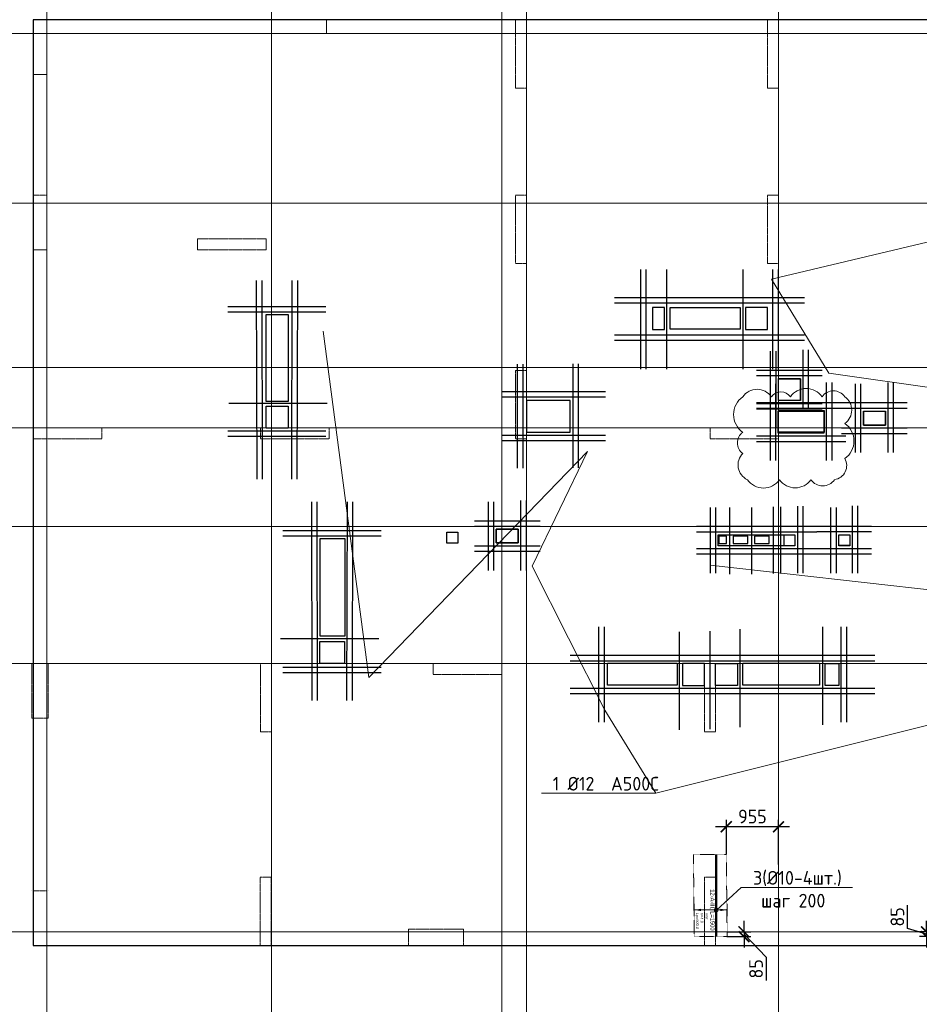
# Model space of a CAD drawing. Header units: millimetres. Extents: x -42044588 to 856694, y -806701 to 941911.
# Tile 987 of 1056: x -99236 to -82820, y -92047 to -74073. Entities that reach past the tile are written whole.
import ezdxf
from ezdxf import colors
from ezdxf.entities.mleader import LeaderData, LeaderLine
from ezdxf.enums import TextEntityAlignment as Align
from ezdxf.math import Vec2, Vec3

# ---------------------------------------------------------------- set-up
doc = ezdxf.new("R2010")
doc.units = ezdxf.units.MM
doc.set_wipeout_variables(frame=1)
for name, pattern in [('01 Штриховая _4 мм_', [6, 3.5, -2.5]), ('______5', [1100, 800, -100, 100, -100]), ('DASHED', [7, 5, -2, 0]), ('GOST2.303 4', [7, 5, -2, 0]), ('осевая', [50.8, 31.75, -6.35, 6.35, -6.35])]:
    doc.linetypes.add(name, pattern=pattern)
for name, color, linetype, lineweight in [('907Сл Осевые', 1, 'Continuous', 0), ('_0.25', 114, 'Continuous', 25), ('_0.5', 94, 'Continuous', 50), ('АрмСтер', 2, 'Continuous', 50), ('контур распр. стерхней', 2, 'GOST2.303 4', 20), ('Оси', 40, '______5', 18), ('Перекрытие ж_бетон', 1, 'Continuous', 30), ('подоснова', 151, 'Continuous', 5), ('РАЗМЕРЫ', 1, 'Continuous', 9)]:
    doc.layers.add(name, color=color, linetype=linetype, lineweight=lineweight)
doc.layers.add('АрмСтер_атрибуты', color=2, linetype='Continuous', lineweight=0, plot=False)
doc.layers.add('Колонна_ бетон', color=7, linetype='Continuous', lineweight=50, true_color=0xb4b496)
doc.styles.add('GOST-2.304_Type-B', font='GOST_Common.ttf')
doc.styles.get("Standard").update_dxf_attribs({"font": 'arial.ttf'})
doc.styles.add('Аннотативный', font='arial.ttf')
doc.styles.add('ГОСТ', font='GOST_Common.ttf')
doc.dimstyles.new('СПДС', dxfattribs={"dimscale": 100, "dimtxt": 2.5, "dimasz": 2, "dimexe": 1.25, "dimexo": 0, "dimtad": 1, "dimdec": 0, "dimrnd": 5, "dimtxsty": 'GOST-2.304_Type-B', "dimblk": 'ARCHTICK', "dimcen": 2.5, "dimdle": 2, "dimclrd": 1, "dimclre": 1, "dimclrt": 1, "dimadec": 0, "dimazin": 2, "dimtfac": 0.75, "dimtdec": 0, "dimtmove": 1, "dimatfit": 3, "dimfxl": 0, "dimtolj": 1, "dimarcsym": 0})

# ---------------------------------------------------------------- blocks, each defined once
blk = doc.blocks.new('оси2')
at = {"layer": 'Оси', "color": 16, "linetype": 'осевая', "lineweight": 0, "ltscale": 0.25, "transparency": 33554687}
for p, q in [((983645.5, 3375.3), (983645.8, -19317.6)), ((987745.5, 3375.3), (987745.5, -19317.6)), ((996995.5, 3375.3), (996995.5, -19317.6)), ((991945.5, 2824.9), (991945.5, -18967)), ((992395.5, 2844.7), (992395.5, -18978.9)), ((979200, 1707.1), (1032582.1, 1707.1)), ((979200, -1392.9), (1032582.1, -1392.9)), ((979200, -4392.9), (1032582.1, -4392.9)), ((979200, -5492.9), (1032582.1, -5492.9)), ((979200, -7292.9), (1032582.1, -7292.9)), ((979200, -9792.9), (1032582.1, -9792.9)), ((979200, -14692.9), (1032582.1, -14692.9))]:
    blk.add_line(p, q, dxfattribs=at)
blk = doc.blocks.new('подложка стн 1-го этажа')
at = {"layer": 'Колонна_ бетон', "color": 252, "linetype": 'DASHED', "lineweight": 0, "ltscale": 0.5, "true_color": 0x939598, "transparency": 33554687}
for p, q in [((7794, 22162, -200), (7794, 23162, -200)), ((7794, 23162, -200), (7794, 23162, -200)), ((7794, 23162, -200), (8044, 23162, -560)), ((8044, 23162, -560), (8044, 23162, -560)), ((8044, 23162, -400), (8044, 22162, -400)), ((16794, 23162, -200), (16594, 23162, -200)), ((16594, 23162, -200), (16594, 23162, -200)), ((16594, 23162, -200), (16594, 21912, -200)), ((16794, 23162, -200), (16794, 23162, -200)), ((16794, 21912, -200), (16794, 23162, -200)), ((21194, 23162, -200), (21194, 23162, -200)), ((21194, 21912, -200), (21194, 23162, -200)), ((21394, 23162, -200), (21194, 23162, -200)), ((21394, 23162, -200), (21394, 23162, -200)), ((21394, 23162, -200), (21394, 21912, -200)), ((10794, 22362, -200), (10794, 22362, -200)), ((10794, 22362, -200), (10794, 22162, -200)), ((10794, 22362, -200), (12044, 22362, -200)), ((12044, 22362, -200), (12044, 22362, -200)), ((12044, 22362, -200), (12044, 22162, -200)), ((8044, 22162, -200), (7794, 22162, -200)), ((7794, 22162, -200), (7794, 22162, -200)), ((8044, 22162, -200), (8044, 22162, -200)), ((10794, 22162, -200), (10794, 22162, -200)), ((10794, 22162, -200), (12044, 22162, -200)), ((12044, 22162, -200), (12044, 22162, -200)), ((16594, 21912, -200), (16794, 21912, -200)), ((16594, 21912, -200), (16594, 21912, -200)), ((16794, 21912, -200), (16794, 21912, -200)), ((21194, 21912, -200), (21194, 21912, -200)), ((21194, 21912, -200), (21394, 21912, -200)), ((21394, 21912, -200), (21394, 21912, -200)), ((16794, 19962, -200), (16594, 19962, -200)), ((16594, 19962, -200), (16594, 19962, -200)), ((16594, 18712, -200), (16594, 19962, -200)), ((16794, 19962, -200), (16794, 19962, -200)), ((16794, 18712, -200), (16794, 19962, -200)), ((7794, 18712, -200), (7794, 18912, -200)), ((7794, 18912, -200), (7794, 18912, -200)), ((9044, 18912, -200), (7794, 18912, -200)), ((9044, 18912, -200), (9044, 18912, -200)), ((9044, 18712, -200), (9044, 18912, -200)), ((11944, 18912, -200), (11944, 18912, -200)), ((11944, 18712, -200), (11944, 18912, -200)), ((11944, 18912, -200), (13194, 18912, -200)), ((13194, 18912, -200), (13194, 18912, -200)), ((13194, 18912, -200), (13194, 18712, -200)), ((20144, 18912, -200), (20144, 18912, -200)), ((20144, 18712, -200), (20144, 18912, -200)), ((20144, 18912, -200), (21394, 18912, -200)), ((21394, 18912, -200), (21394, 18912, -200)), ((21394, 18912, -200), (21394, 18712, -200)), ((9044, 18712, -200), (7794, 18712, -200)), ((7794, 18712, -200), (7794, 18712, -200)), ((9044, 18712, -200), (9044, 18712, -200)), ((13194, 18712, -200), (11944, 18712, -200)), ((11944, 18712, -200), (11944, 18712, -200)), ((13194, 18712, -200), (13194, 18712, -200)), ((16594, 18712, -200), (16794, 18712, -200)), ((16594, 18712, -200), (16594, 18712, -200)), ((16794, 18712, -200), (16794, 18712, -200)), ((20144, 18712, -200), (21394, 18712, -200)), ((20144, 18712, -200), (20144, 18712, -200)), ((21394, 18712, -200), (21394, 18712, -200)), ((7769, 14612, -200), (7769, 14612, -200)), ((7769, 14612, -200), (8069, 14612, -200)), ((7769, 13612, -200), (7769, 14612, -200)), ((8069, 14612, -200), (8069, 14612, -200)), ((8069, 13612, -200), (8069, 14612, -200)), ((11944, 14612, -200), (11944, 14612, -200)), ((11944, 13362, -200), (11944, 14612, -200)), ((11944, 14612, -200), (12144, 14612, -200)), ((12144, 14612, -200), (12144, 14612, -200)), ((12144, 13362, -200), (12144, 14612, -200)), ((15094, 14612, -200), (15094, 14612, -200)), ((15094, 14612, -200), (15094, 14412, -200)), ((16344, 14612, -200), (15094, 14612, -200)), ((16344, 14612, -200), (16344, 14612, -200)), ((16344, 14412, -200), (16344, 14612, -200)), ((20044, 14612, -200), (20044, 14612, -200)), ((20044, 14612, -200), (20044, 13362, -200)), ((20244, 14612, -200), (20044, 14612, -200)), ((20244, 14612, -200), (20244, 14612, -200)), ((20244, 14612, -200), (20244, 13362, -200)), ((15094, 14412, -200), (15094, 14412, -200)), ((15094, 14412, -200), (16344, 14412, -200)), ((16344, 14412, -200), (16344, 14412, -200)), ((7769, 13612, -200), (7769, 13612, -200)), ((7769, 13612, -200), (8069, 13612, -200)), ((8069, 13612, -200), (8069, 13612, -200)), ((11944, 13362, -200), (11944, 13362, -200)), ((11944, 13362, -200), (12144, 13362, -200)), ((12144, 13362, -200), (12144, 13362, -200)), ((20044, 13362, -200), (20044, 13362, -200)), ((20044, 13362, -200), (20244, 13362, -200)), ((20244, 13362, -200), (20244, 13362, -200)), ((11936, 10712, -760), (11936, 10712, -760)), ((11936, 9462, -760), (11936, 10712, -760)), ((11936, 10712, -760), (12136, 10712, -760)), ((12136, 10712, -760), (12136, 10712, -760)), ((12136, 9462, -760), (12136, 10712, -760)), ((20044, 10712, -200), (20044, 9462, -200)), ((20244, 10712, -200), (20044, 10712, -200)), ((20244, 9462, -200), (20244, 10712, -200)), ((7769, 10462, -560), (7769, 10462, -560)), ((7794, 10462, -560), (8044, 10462, -560)), ((7794, 9462, -560), (7794, 10462, -560)), ((8044, 9462, -560), (8044, 10462, -560)), ((8069, 10462, -560), (8069, 10462, -560)), ((14644, 9762, -200), (14644, 9462, -200)), ((14644, 9762, -200), (15644, 9762, -200)), ((15644, 9762, -200), (15644, 9462, -200)), ((7794, 9462, -560), (7794, 9462, -560)), ((7794, 9462, -560), (8046, 9462, -560)), ((8046, 9462, -560), (8046, 9462, -560)), ((11936, 9462, -760), (11936, 9462, -760)), ((11936, 9462, -760), (12136, 9462, -760)), ((12136, 9462, -760), (12136, 9462, -760)), ((15644, 9462, -200), (14644, 9462, -200)), ((20244, 9462, -200), (20044, 9462, -200))]:
    blk.add_line(p, q, dxfattribs=at)
at = {"layer": 'Колонна_ бетон', "color": 252, "linetype": 'DASHED', "lineweight": 0, "ltscale": 0.5, "true_color": 0x939598, "transparency": 33554687, "elevation": -560}
for points in [[(7794, 26362), (8044, 26362), (8044, 25362), (7794, 25362)], [(12144, 26362), (13144, 26362), (13144, 26112), (12144, 26112)], [(16594, 26362), (16794, 26362), (16794, 25112), (16594, 25112)], [(21194, 26362), (21394, 26362), (21394, 25112), (21194, 25112)]]:
    blk.add_lwpolyline(points, close=True, dxfattribs=at)
blk = doc.blocks.new('*U2306')
at = {"layer": 'РАЗМЕРЫ'}
for p, q in [((112, 200), (-112, 200)), ((112, -400), (-112, -400))]:
    blk.add_line(p, q, dxfattribs=at)
at = {"layer": 'РАЗМЕРЫ', "ltscale": 15}
blk.add_line((0, -400), (0, 200), dxfattribs=at)
at = {"layer": 'РАЗМЕРЫ'}
for points in [[(0, 200), (21, 75), (-21, 75)], [(0, -400), (21, -275), (-21, -275)]]:
    blk.add_solid(points, dxfattribs=at)
at = {"layer": 'АрмСтер_атрибуты', "color": 215, "ltscale": 15, "style": 'Аннотативный'}
for s, p in [('шаг', (51, -194)), ('Lр=', (50, -368)), ('n=', (51, -285))]:
    blk.add_text(s, height=50, dxfattribs=at).set_placement(p)
at = {"layer": 'АрмСтер_атрибуты', "color": 215, "style": 'Аннотативный'}
for tag, p, flags in [('ШАГ', (191, -194), 10), ('КОЛ', (138, -285), 8), ('ШИРИНА', (173, -368), 8)]:
    blk.add_attdef(tag, p, '', height=50, dxfattribs=dict(at, flags=flags))
at = {"layer": 'АрмСтер_атрибуты', "flags": 9}
for tag, p in [('ОБОЗНАЧЕНИЕ', (-1034, -1124)), ('МАССА', (-1034, -1010))]:
    blk.add_attdef(tag, p, '', height=75, dxfattribs=at)
at = {"linetype": 'Continuous', "lineweight": 0}
blk.add_wipeout([(35, 0), (28, 21), (11, 33), (-11, 33), (-28, 21), (-35, 0), (-28, -21), (-11, -33), (11, -33), (28, -21)], dxfattribs=at)
at = {"color": 0, "linetype": 'ByBlock', "lineweight": -2, "ltscale": 100}
blk.add_line((-1013, 0), (487, 0), dxfattribs=at)
at = {"layer": 'РАЗМЕРЫ'}
blk.add_circle((0, 0), 35, dxfattribs=at)
at = {"layer": 'АрмСтер_атрибуты', "style": 'Аннотативный', "flags": 8}
blk.add_attdef('ПОЗ', (110, 30), '', height=75, dxfattribs=at)
blk.add_attdef('НАИМЕНОВАНИЕ', text='', height=75, dxfattribs=at).set_placement((0, -29), align=Align.TOP_CENTER)
blk = doc.blocks.new('_None')
blk = doc.blocks.new('_ArchTick')
at = {"color": 0, "linetype": 'ByBlock', "const_width": 0.15}
blk.add_lwpolyline([(-0.5, -0.5), (0.5, 0.5)], dxfattribs=at)
blk = doc.blocks.new('*D2621')
at = {"color": 1, "lineweight": -2, "transparency": 16777216}
for p, q in [((-83032, -90664), (-83032, -90239)), ((-82688, -90725), (-82688, -90525)), ((-82688, -90767), (-83032, -90664)), ((-82310, -90725), (-82813, -90725)), ((-82688, -90725), (-82688, -90810)), ((-82688, -90725), (-82688, -90810)), ((-82310, -90810), (-82813, -90810)), ((-82688, -90810), (-82688, -91010))]:
    blk.add_line(p, q, dxfattribs=at)
at = {"layer": 'DEFPOINTS', "color": 0, "transparency": 16777216}
for p in [(-82310, -90725, 360), (-82688, -90810), (-82310, -90810, 360)]:
    blk.add_point(p, dxfattribs=at)
at = {"color": 1, "lineweight": -2, "transparency": 16777216, "xscale": 200, "yscale": 200, "zscale": 200}
for p, rotation in [((-82688, -90725), 270), ((-82688, -90810), 90)]:
    blk.add_blockref('_ArchTick', p, dxfattribs=dict(at, rotation=rotation))
at = {"color": 1, "lineweight": 0, "transparency": 16777216, "insert": (-83220, -90452), "char_height": 250, "attachment_point": 5, "rotation": 90, "style": 'GOST-2.304_Type-B'}
blk.add_mtext('\\A1;85', dxfattribs=at)
blk = doc.blocks.new('*D2622')
at = {"color": 1, "lineweight": -2, "transparency": 16777216}
for p, q in [((-86018, -90725), (-86018, -90525)), ((-86330, -90725), (-85893, -90725)), ((-86018, -90725), (-86018, -90812)), ((-86018, -90725), (-86018, -90812)), ((-86018, -90768), (-85612, -91187)), ((-86330, -90812), (-85893, -90812)), ((-86018, -90812), (-86018, -91012)), ((-85612, -91187), (-85612, -91612))]:
    blk.add_line(p, q, dxfattribs=at)
at = {"layer": 'DEFPOINTS', "color": 0, "transparency": 16777216}
for p in [(-86330, -90725, 360), (-86330, -90812, 360), (-86018, -90812)]:
    blk.add_point(p, dxfattribs=at)
at = {"color": 1, "lineweight": -2, "transparency": 16777216, "xscale": 200, "yscale": 200, "zscale": 200}
for p, rotation in [((-86018, -90725), 270), ((-86018, -90812), 90)]:
    blk.add_blockref('_ArchTick', p, dxfattribs=dict(at, rotation=rotation))
at = {"color": 1, "lineweight": 0, "transparency": 16777216, "insert": (-85799, -91400), "char_height": 250, "attachment_point": 5, "rotation": 90, "style": 'GOST-2.304_Type-B'}
blk.add_mtext('\\A1;85', dxfattribs=at)
blk = doc.blocks.new('*D2623')
at = {"color": 1, "lineweight": -2, "transparency": 16777216}
for p, q in [((-86341, -89312), (-86341, -88682)), ((-85389, -89497), (-85389, -88682)), ((-85189, -88807), (-86541, -88807))]:
    blk.add_line(p, q, dxfattribs=at)
at = {"layer": 'DEFPOINTS', "color": 0, "transparency": 16777216}
for p in [(-86341, -88807), (-86341, -89312, 360), (-85389, -89497)]:
    blk.add_point(p, dxfattribs=at)
at = {"color": 1, "lineweight": -2, "transparency": 16777216, "xscale": 200, "yscale": 200, "zscale": 200, "rotation": 180}
blk.add_blockref('_ArchTick', (-86341, -88807), dxfattribs=at)
at = {"color": 1, "lineweight": -2, "transparency": 16777216, "xscale": 200, "yscale": 200, "zscale": 200}
blk.add_blockref('_ArchTick', (-85389, -88807), dxfattribs=at)
at = {"color": 1, "lineweight": 0, "transparency": 16777216, "insert": (-85865, -88619), "char_height": 250, "attachment_point": 5, "style": 'GOST-2.304_Type-B'}
blk.add_mtext('\\A1;955', dxfattribs=at)
blk = doc.blocks.new('*U6763')
at = {"layer": '_0.25', "ltscale": 100}
blk.add_lwpolyline([(0, 199), (1399, 199), (1399, 0), (0, 0)], close=True, dxfattribs=at)
at = {"layer": '_0.5', "color": 7, "lineweight": 30, "ltscale": 100}
for p, q in [((1449, -500), (1449, 724)), ((1549, -500), (1549, 724)), ((-150, 699), (-150, -500)), ((-50, 699), (-50, -500)), ((1799, 349), (-400, 349)), ((1799, 249), (-400, 249)), ((-400, -50), (1799, -50)), ((-400, -150), (1799, -150))]:
    blk.add_line(p, q, dxfattribs=at)
blk = doc.blocks.new('*U4602')
at = {"layer": '_0.25', "ltscale": 100}
blk.add_lwpolyline([(0, 250), (400, 250), (400, 0), (0, 0)], close=True, dxfattribs=at)
at = {"layer": '_0.5', "color": 7, "lineweight": 30, "ltscale": 100}
for p, q in [((-150, 750), (-150, -500)), ((-50, 750), (-50, -500)), ((450, -500), (450, 775)), ((550, -500), (550, 775)), ((800, 400), (-400, 400)), ((800, 300), (-400, 300)), ((-400, -50), (800, -50)), ((-400, -150), (800, -150))]:
    blk.add_line(p, q, dxfattribs=at)
blk = doc.blocks.new('*U6761')
at = {"layer": '_0.25', "ltscale": 100}
blk.add_lwpolyline([(0, 402), (831, 402), (831, 0), (0, 0)], close=True, dxfattribs=at)
at = {"layer": '_0.5', "color": 7, "lineweight": 30, "ltscale": 100}
for p, q in [((-150, 902), (-150, -500)), ((-50, 902), (-50, -500)), ((881, -500), (881, 927)), ((981, -500), (981, 927)), ((1231, 552), (-400, 552)), ((1231, 452), (-400, 452)), ((-400, -50), (1231, -50)), ((-400, -150), (1231, -150))]:
    blk.add_line(p, q, dxfattribs=at)
blk = doc.blocks.new('*U4605')
at = {"layer": '_0.25', "ltscale": 100}
blk.add_lwpolyline([(0, 255), (401, 255), (401, 0), (0, 0)], close=True, dxfattribs=at)
at = {"layer": '_0.5', "color": 7, "lineweight": 30, "ltscale": 100}
for p, q in [((-150, 755), (-150, -500)), ((-50, 755), (-50, -500)), ((451, -500), (451, 779)), ((551, -500), (551, 779)), ((801, 405), (-400, 405)), ((801, 305), (-400, 305)), ((-400, -50), (801, -50)), ((-400, -150), (801, -150))]:
    blk.add_line(p, q, dxfattribs=at)
blk = doc.blocks.new('*U7026')
at = {"layer": '_0.25', "ltscale": 100}
blk.add_lwpolyline([(0, 402), (399, 402), (399, 0), (0, 0)], close=True, dxfattribs=at)
at = {"layer": '_0.5', "color": 7, "lineweight": 30, "ltscale": 100}
for p, q in [((-150, 902), (-150, -500)), ((-50, 902), (-50, -500)), ((449, -130), (449, 927)), ((549, -130), (549, 927)), ((799, 552), (-400, 552)), ((799, 452), (-400, 452)), ((-400, -50), (799, -50)), ((-400, -150), (799, -150))]:
    blk.add_line(p, q, dxfattribs=at)
blk = doc.blocks.new('*U4597')
at = {"layer": '_0.25', "ltscale": 100}
blk.add_lwpolyline([(0, 199), (200, 199), (200, 0), (0, 0)], close=True, dxfattribs=at)
at = {"layer": '_0.5', "color": 7, "lineweight": 30, "ltscale": 100}
for p, q in [((250, -500), (250, 724)), ((350, -500), (350, 724)), ((-150, 699), (-150, -500)), ((-50, 699), (-50, -500)), ((600, 349), (-400, 349)), ((600, 249), (-400, 249)), ((-400, -50), (600, -50)), ((-400, -150), (600, -150))]:
    blk.add_line(p, q, dxfattribs=at)
blk = doc.blocks.new('блочина')
at = {"layer": 'Перекрытие ж_бетон', "color": 4}
for points in [[(114883, 62278), (114663, 62278), (114663, 61878), (114883, 61878)], [(114983, 61880), (114983, 62280), (116263, 62280), (116263, 61880)], [(116763, 62278), (116363, 62278), (116363, 61878), (116763, 61878)], [(108013, 60560), (107613, 60560), (107613, 62150), (108013, 62150)], [(117363, 60978), (117363, 60578), (116963, 60578), (116963, 60978)], [(113163, 60000), (113163, 60580), (112363, 60580), (112363, 60000)], [(107613, 60478), (108013, 60478), (108013, 60078), (107613, 60078)], [(118913, 60130), (118913, 60380), (118513, 60380), (118513, 60130)], [(109050, 56280), (108600, 56280), (108600, 58060), (109050, 58060)], [(112213, 57979), (112213, 58229), (111813, 58229), (111813, 57979)], [(116013, 58102), (115873, 58102), (115873, 57972), (116013, 57972)], [(116403, 58102), (116133, 58102), (116133, 57972), (116403, 57972)], [(116793, 58102), (116523, 58102), (116523, 57972), (116793, 57972)], [(108593, 56178), (109042, 56178), (109042, 55778), (108593, 55778)], [(113843, 55383), (113843, 55783), (115113, 55783), (115113, 55383)], [(116213, 55780), (116213, 55380), (115813, 55380), (115813, 55780)], [(116313, 55382), (116313, 55782), (117713, 55782), (117713, 55382)], [(118063, 55380), (117813, 55380), (117813, 55780), (118063, 55780)]]:
    blk.add_lwpolyline(points, close=True, dxfattribs=at)
for points, elevation in [([(116963, 60000), (116963, 60400), (117793, 60400), (117793, 60000)], 4500), ([(115213, 55780), (115213, 55380), (115613, 55380), (115613, 55780)], 360)]:
    blk.add_lwpolyline(points, close=True, dxfattribs=dict(at, elevation=elevation))
at = {"layer": 'Перекрытие ж_бетон', "color": 4, "ltscale": 100}
for points in [[(111113, 58177), (111113, 57977), (110913, 57977), (110913, 58177)], [(117263, 57930), (117063, 57930), (117063, 58130), (117263, 58130)], [(118263, 57930), (118063, 57930), (118063, 58130), (118263, 58130)]]:
    blk.add_lwpolyline(points, close=True, dxfattribs=at)

msp = doc.modelspace()

# ---------------------------------------------------------------- linework, layer by layer
at = {"lineweight": 30}
for p, q in [((-87907.142, -78630.608, -360), (-87907.142, -80450.608, -360)), ((-87807.142, -78630.608, -360), (-87807.142, -80450.608, -360)), ((-87430.179, -78630.608, -360), (-87430.179, -80450.608, -360)), ((-86038.102, -78630.608, -360), (-86038.102, -80450.608, -360)), ((-85498.154, -78630.608, -360), (-85498.154, -80450.608, -360)), ((-85398.154, -78630.608, -360), (-85398.154, -80450.608, -360)), ((-94919.184, -78835.814, -360), (-94911.379, -82457.722, -360)), ((-94819.184, -78835.814, -360), (-94811.379, -82457.722, -360)), ((-94269.184, -78835.814, -360), (-94276.99, -82457.722, -360)), ((-94169.184, -78835.814, -360), (-94176.99, -82457.722, -360)), ((-84916.332, -79150.608, -360), (-88382.511, -79150.608, -360)), ((-84916.332, -79250.608, -360), (-88382.511, -79250.608, -360)), ((-95439.184, -79305.814, -360), (-93649.184, -79305.814, -360)), ((-95439.184, -79405.814, -360), (-93649.184, -79405.814, -360)), ((-84916.332, -79830.608, -360), (-88382.511, -79830.608, -360)), ((-84916.332, -79930.608, -360), (-88382.511, -79930.608, -360)), ((-90156.059, -80360.914, -360), (-90156.059, -82259.764, -360)), ((-90056.059, -80360.914, -360), (-90056.059, -82259.764, -360)), ((-89144.286, -80356.584, -360), (-89144.286, -82255.434, -360)), ((-89044.286, -80356.584, -360), (-89044.286, -82255.434, -360)), ((-90443.209, -80858.793, -360), (-88544.358, -80858.793, -360)), ((-90443.209, -80958.793, -360), (-88544.358, -80958.793, -360)), ((-93626.647, -81080.906), (-95416.647, -81080.906)), ((-95439.184, -81576.757, -360), (-93649.184, -81576.757, -360)), ((-95439.184, -81676.757, -360), (-93649.184, -81676.757, -360)), ((-90443.209, -81655.339, -360), (-88544.358, -81655.339, -360)), ((-90443.209, -81755.339, -360), (-88544.358, -81755.339, -360)), ((-93912.706, -82876.346, -360), (-93904.901, -86498.253, -360)), ((-93812.706, -82876.346, -360), (-93804.901, -86498.253, -360)), ((-93262.706, -82876.346, -360), (-93270.511, -86498.253, -360)), ((-93162.706, -82876.346, -360), (-93170.511, -86498.253, -360)), ((-86280.357, -82975.813), (-86280.357, -84192.499)), ((-85881.141, -82975.813), (-85881.141, -84192.499)), ((-85486.708, -82965.214), (-85486.708, -84181.901)), ((-85351.752, -82965.214), (-85351.752, -84181.901)), ((-94432.706, -83396.346, -360), (-92642.706, -83396.346, -360)), ((-94432.706, -83496.346, -360), (-92642.706, -83496.346, -360)), ((-88672.531, -85156.252, -360), (-88672.525, -86896.252, -360)), ((-88572.531, -85156.252, -360), (-88572.525, -86896.252, -360)), ((-86096.312, -85197.727), (-86096.312, -86987.727)), ((-84587.617, -85156.956), (-84587.617, -86946.956)), ((-84249.99, -85156.252, -360), (-84249.985, -86896.252, -360)), ((-84149.99, -85156.252, -360), (-84149.985, -86896.252, -360)), ((-92684.983, -85372.472), (-94474.983, -85372.472)), ((-87201.726, -85245.341), (-87201.726, -87035.341)), ((-86640.494, -85235.124), (-86640.494, -87025.124)), ((-89189.936, -85676.252, -360), (-83629.99, -85676.251, -360)), ((-94432.706, -85889.886, -360), (-92642.706, -85889.886, -360)), ((-89189.936, -85776.252, -360), (-83629.99, -85776.251, -360)), ((-94432.706, -85989.886, -360), (-92642.706, -85989.886, -360)), ((-89189.936, -86276.253, -360), (-83629.99, -86276.254, -360)), ((-89189.936, -86376.253, -360), (-83629.99, -86376.254, -360))]:
    msp.add_line(p, q, dxfattribs=at)
at = {"layer": '907Сл Осевые', "color": 240, "true_color": 0xed1f24}
msp.add_lwpolyline([(-86039.876, -80956.011, 0.52056705), (-86039.876, -81605.892, 0.52056705), (-86039.876, -81991.463, 0.52056705), (-85957.012, -82470.353, 0.52056705), (-85369.998, -82470.353, 0.52056705), (-84797.614, -82470.353, 0.52056705), (-84365.634, -82470.353, 0.52056705), (-84178.213, -82082.613, 0.52056705), (-84178.213, -81443.575, 0.52056705), (-84179.839, -80956.011, 0.52056705), (-84594.006, -80956.011, 0.52056705), (-85171.314, -80956.011, 0.52056705), (-85518.351, -80956.011, 0.52056705)], format="xyb", close=True, dxfattribs=at)
at = {"layer": 'контур распр. стерхней', "linetype": '01 Штриховая _4 мм_', "elevation": 360}
msp.add_lwpolyline([(-86926.186, -90811.935), (-86941.474, -89311.674), (-86341.474, -89311.683), (-86326.186, -90811.944)], close=True, dxfattribs=at)

# ---------------------------------------------------------------- block references
at = {"lineweight": 30}
msp.add_blockref('оси2', (-1082384.411, -76031.932), dxfattribs=at)
msp.add_blockref('подложка стн 1-го этажа', (-106782.782, -100436.608, 560))
at = {"ltscale": 100}
for name, p in [('*U7026', (-85389.839, -81026.322)), ('*U6761', (-85392.981, -81619.978)), ('*U4605', (-83839.839, -81474.798, -4500)), ('*U4602', (-90538.69, -83625.239)), ('*U6763', (-86487.296, -83675.076)), ('*U4597', (-84288.893, -83673.981))]:
    msp.add_blockref(name, p, dxfattribs=at)

# ---------------------------------------------------------------- dimensions: what is measured, and where the dimension line sits
at = {"lineweight": 0}
dim = msp.add_linear_dim(base=(-82688.47, -90809.86), p1=(-82310.119, -90724.813, 360), p2=(-82310.119, -90809.86, 360), angle=90, dimstyle='СПДС', override={"dimrnd": 5}, dxfattribs=at)
dim.commit()
dim.dimension.update_dxf_attribs({"geometry": '*D2621', "text_midpoint": (-83219.72, -90601.711)})

# ---------------------------------------------------------------- leaders
at = {"layer": 'подоснова', "color": 2, "ltscale": 0.3}
ml = msp.add_multileader_mtext('Standard', dxfattribs=at)
ml.set_content('1 %%C12  А500С', color=2, style='GOST-2.304_Type-B')
ml.set_leader_properties(color=256, linetype='ByLayer', lineweight=15)
ml.set_arrow_properties(name='NONE')
ml.build(insert=Vec2(0, 0))
ml.multileader.update_dxf_attribs({"text_left_attachment_type": 6, "text_right_attachment_type": 6, "dogleg_length": 0.1, "arrow_head_size": 18})
ctx = ml.context
ctx.base_point, ctx.char_height, ctx.arrow_head_size, ctx.landing_gap_size, ctx.plane_origin = Vec3(-81365.488, -77390.148, 720), 250, 18, 20, Vec3(-90341.074, -76241.722, 720)
ctx.left_attachment, ctx.right_attachment, ctx.text_align_type = 6, 6, 1
notes = []
notes.append((ctx, [(1, (1, 1, 0), (-79543.57, -77390.148, 720), (-1, 0), 0.1, [(6, [(-80492.777, -81098.019, 720), (-84468.021, -80523.14, 720), (-85519.672, -78810.73, 720)], 0, []), (3, [(-72968.312, -80816.671, 720), (-72123.921, -83648.909, 720), (-69302.258, -83499.979, 720), (-79543.67, -77390.148, 720), (-66839.938, -78656.112, 720)], 0, [])])]))
ctx.mtext.insert, ctx.mtext.alignment, ctx.mtext.flow_direction = Vec3(-80454.579, -77090.148, 720), 2, 5
ml = msp.add_multileader_mtext('Standard', dxfattribs=at)
ml.set_content('1 %%C12  А500С', color=2, style='GOST-2.304_Type-B')
ml.set_leader_properties(color=256, linetype='ByLayer', lineweight=15)
ml.set_arrow_properties(name='NONE')
ml.build(insert=Vec2(0, 0))
ml.multileader.update_dxf_attribs({"text_left_attachment_type": 6, "text_right_attachment_type": 6, "dogleg_length": 0.1, "arrow_head_size": 18})
ctx = ml.context
ctx.base_point, ctx.char_height, ctx.arrow_head_size, ctx.landing_gap_size, ctx.plane_origin = Vec3(-89450.396, -88195.359, 720), 250, 18, 20, Vec3(-98425.981, -87046.932, 720)
ctx.left_attachment, ctx.right_attachment, ctx.text_align_type = 6, 6, 1
notes.append((ctx, [(1, (1, 1, 0), (-87628.477, -88195.359, 720), (-1, 0), 0.1, [(6, [(-93699.969, -79755.796, 720), (-92866.582, -86083.397, 720), (-88874.749, -81953.605, 720), (-89887.253, -84047.584, 720), (-88556.346, -86678.799, 720)], 0, []), (1, [(-86637.296, -84033.446, 720), (-82167.329, -84535.092, 720), (-77045.314, -85541.247, 720)], 0, [])])]))
ctx.mtext.insert, ctx.mtext.alignment, ctx.mtext.flow_direction = Vec3(-88539.486, -87895.359, 720), 2, 5
for ctx, leaders in notes:
    for number, flags, end, landing, length, lines in leaders:
        leader = LeaderData()
        leader.index, (leader.has_last_leader_line, leader.has_dogleg_vector, leader.attachment_direction) = number, flags
        leader.last_leader_point, leader.dogleg_vector, leader.dogleg_length = Vec3(end), Vec3(landing), length
        for number, points, colour, breaks in lines:
            line = LeaderLine()
            line.index, line.vertices, line.color, line.breaks = number, Vec3.list(points), colors.encode_raw_color(colour), breaks
            leader.lines.append(line)
        ctx.leaders.append(leader)

# ---------------------------------------------------------------- next in the draw order: block references
at = {"layer": 'АрмСтер', "ltscale": 15}
ref = msp.add_blockref('*U2306', (-86526.186, -90324.443, 360), dxfattribs=dict(at, rotation=270))
ref.add_attrib('НАИМЕНОВАНИЕ', '12-A-III, L=1500', dxfattribs={"layer": 'АрмСтер_атрибуты', "height": 75, "rotation": 270, "style": 'Аннотативный', "flags": 8}).set_placement((-86555.524, -90324.443, 360), align=Align.TOP_CENTER)
ref.add_attrib('КОЛ', '4.0', (-86811.311, -90462.492, 360), dxfattribs={"layer": 'АрмСтер_атрибуты', "color": 215, "height": 50, "rotation": 270, "style": 'Аннотативный', "flags": 8})
ref.add_attrib('ШИРИНА', '600.0', (-86893.985, -90497.328, 360), dxfattribs={"layer": 'АрмСтер_атрибуты', "color": 215, "height": 50, "rotation": 270, "style": 'Аннотативный', "flags": 8})

# ---------------------------------------------------------------- next in the draw order: linework, layer by layer
at = {"layer": 'Перекрытие ж_бетон', "elevation": 360}
msp.add_lwpolyline([(-98988.988, -90974.813), (-94888.988, -90974.818), (-94888.988, -90974.813), (-58088.988, -90974.813), (-58088.988, -90974.813), (-51688.988, -90974.813), (-51688.987, -74074.814), (-98988.859, -74074.814), (-98988.988, -88074.813), (-98988.988, -88074.813), (-98988.991, -90974.813)], dxfattribs=at)

# ---------------------------------------------------------------- next in the draw order: block references
msp.add_blockref('блочина', (-202351.583, -141604.692))

# ---------------------------------------------------------------- next in the draw order: texts
at = {"ltscale": 100, "insert": (-133805.873, -87600.547), "char_height": 250, "attachment_point": 1, "style": 'ГОСТ'}
msp.add_mtext_dynamic_manual_height_columns('\\pi1250,t1750;1.^IПроизводство работ вести в строгом соответствии с требованиями СП 70.13330.2012 "Несущие и ограждающие конструкции" и проектом производства работ.{\\H1.83333x; }\\P2.^IПеред бетонированием арматуру и основание, на которую укладывается бетонная смесь, очистить от {\\H1.55556x; }ржавчины и грязи. {\\H1.64815x; }\\P3.^IБетонирование вести слоем на всю толщину  плит. Захватки при бетонировании должны быть отсечены {\\H1.61728x; }вертикальными швами. Бетон применять класса В25. Заполнителем для бетона служит щебень твердых пород, {\\H1.62757x; }наибольшая фракция щебня не должна превышать 40мм.{\\H1.62414x; }\\P4.^IВ процессе бетонирования обеспечить соблюдение защитных слоев и мест положения рабочей арматуры {\\H1.62529x; }согласно проекту. Материал фиксаторов для нижней арматуры фундаментных плит выбирается проектом производства {\\H1.6249x; }работ, исходя из конкретных возможностей строительной организации.{\\H1.62503x; }\\P5.^IПроектом принято соединение рабочих стержней арматуры монолитной плиты внахлестку (без сварки). {\\H1.72499x; }\\P6.^IСварные арматурные каркасы изготовить на заводе-изготовители. {\\H1.67917x; }\\P7.^IКрестообразные соединения стержней арматуры 1-го и 2-го рядов, а также 3-го и 4-го рядов между собой {\\H1.60694x; }выполнить вязкой отожженной проволокой диаметром 2,0-3,0 мм. Допускается применение специальных соединительных {\\H1.63102x; }элементов - пластмассовых или проволочных фиксаторов. Соединение арматуры допускается предусматривать не во всех {\\H1.62299x; }местах пересечения стержней арматуры. При этом должны быть связаны вязальной проволокой все пересечения стержней {\\H1.62567x; }в 2-х крайних рядах по периметру плит, остальные узлы могут быть соединены через узел в шахматном порядке (схему {\\H1.72478x; }вязки стержней см. на данном листе).{\\H1.77924x; }', width=18954.38214, gutter_width=12.5, heights=[0], dxfattribs=at)

# ---------------------------------------------------------------- next in the draw order: dimensions: what is measured, and where the dimension line sits
at = {"lineweight": 0}
dim = msp.add_linear_dim(base=(-86341.474, -88806.83), p1=(-85388.894, -89497.127), p2=(-86341.474, -89311.683, 360), dimstyle='СПДС', override={"dimrnd": 5}, dxfattribs=at)
dim.commit()
dim.dimension.update_dxf_attribs({"geometry": '*D2623', "text_midpoint": (-85865.184, -88619.33)})
dim = msp.add_linear_dim(base=(-86018.073, -90811.944), p1=(-86329.621, -90724.813, 360), p2=(-86329.626, -90811.944, 360), angle=90, dimstyle='СПДС', override={"dimrnd": 5}, dxfattribs=at)
dim.commit()
dim.dimension.update_dxf_attribs({"geometry": '*D2622', "text_midpoint": (-85611.823, -91249.881), "dimtype": 160})

# ---------------------------------------------------------------- next in the draw order: leaders
at = {"layer": 'подоснова', "color": 2, "ltscale": 0.3}
ml = msp.add_multileader_mtext('Standard', dxfattribs=at)
ml.set_content(' 3(%%C10-4шт.)\\Pшаг 200', color=2, style='GOST-2.304_Type-B')
ml.set_leader_properties(color=256, linetype='ByLayer', lineweight=15)
ml.set_arrow_properties(name='NONE')
ml.build(insert=Vec2(0, 0))
ml.multileader.update_dxf_attribs({"text_left_attachment_type": 6, "text_right_attachment_type": 6, "dogleg_length": 0.1, "arrow_head_size": 18})
ctx = ml.context
ctx.base_point, ctx.char_height, ctx.arrow_head_size, ctx.landing_gap_size, ctx.plane_origin = Vec3(-86069.918, -89913.459), 250, 18, 20, Vec3(-94325.258, -85824.407)
ctx.left_attachment, ctx.right_attachment, ctx.text_align_type = 6, 6, 1
notes = []
notes.append((ctx, [(0, (1, 1, 0), (-86070.018, -89913.459), (1, 0), 0.1, [(0, [(-86520.782, -90328.294)], 0, [])])]))
ctx.mtext.insert, ctx.mtext.alignment, ctx.mtext.flow_direction = Vec3(-85119.615, -89613.459), 2, 5
for ctx, leaders in notes:
    for number, flags, end, landing, length, lines in leaders:
        leader = LeaderData()
        leader.index, (leader.has_last_leader_line, leader.has_dogleg_vector, leader.attachment_direction) = number, flags
        leader.last_leader_point, leader.dogleg_vector, leader.dogleg_length = Vec3(end), Vec3(landing), length
        for number, points, colour, breaks in lines:
            line = LeaderLine()
            line.index, line.vertices, line.color, line.breaks = number, Vec3.list(points), colors.encode_raw_color(colour), breaks
            leader.lines.append(line)
        ctx.leaders.append(leader)

doc.saveas('drawing.dxf')
